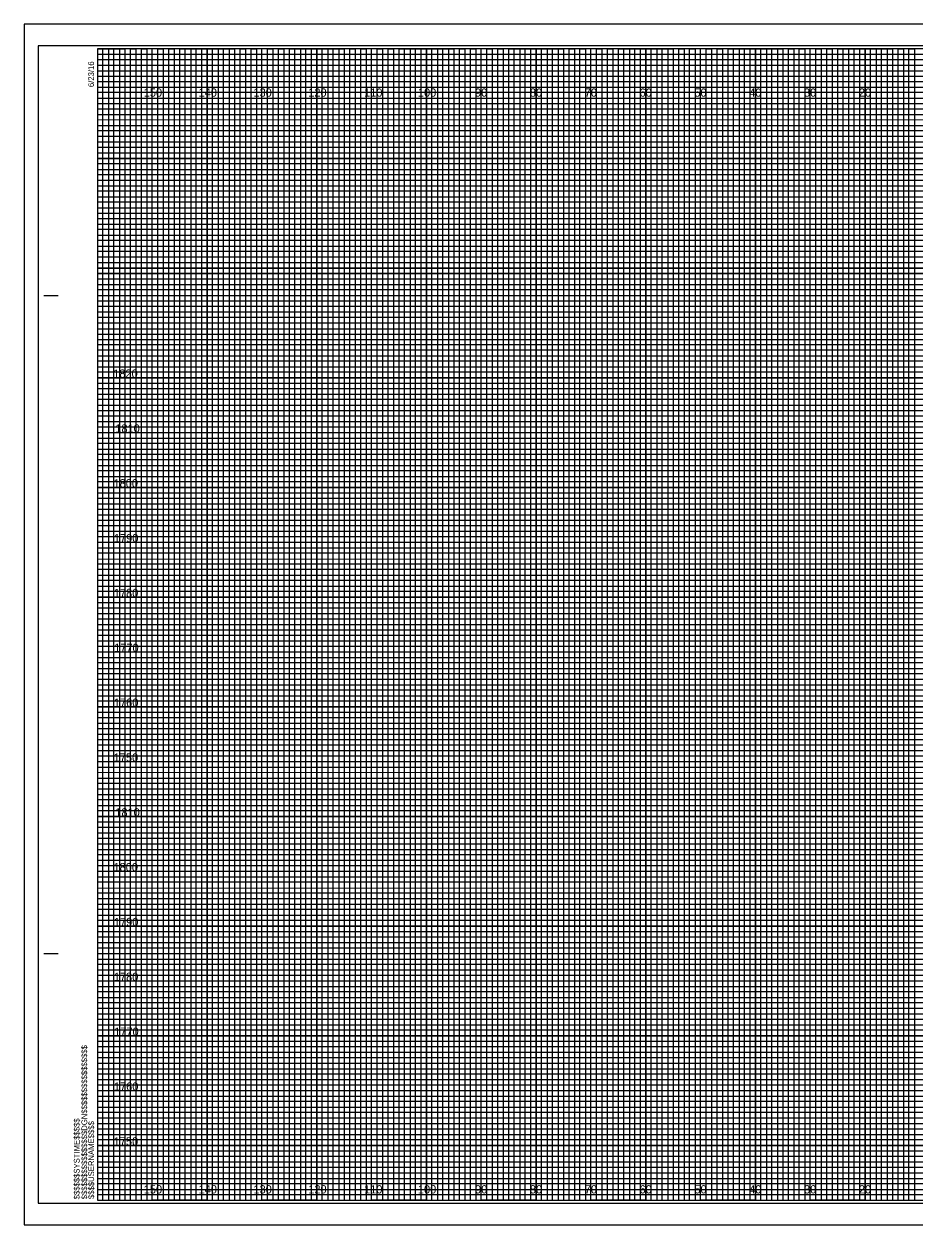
# Model space of a CAD drawing. Extents: x -15 to 323, y -5 to 6170.
# Drawn here: x -13.4 to 149.1, y 2855.5 to 3074.5 of the extents above; entities that cross this region are included whole.
import ezdxf

# ---------------------------------------------------------------- set-up
doc = ezdxf.new("R2010")
doc.units = 0
for name, color, linetype in [('Prop XS DDE', 7, 'Continuous'), ('Prop XS DDE Slope Text', 7, 'Continuous'), ('Prop XS DDE Text', 7, 'Continuous'), ('Prop XS Earthwork Shape', 7, 'Continuous'), ('Prop XS Noise Wall', 7, 'Continuous'), ('Prop XS Retaining Wall', 7, 'Continuous'), ('Prop XS Station Labels', 7, 'Continuous'), ('Scratch_Level_3', 7, 'Continuous'), ('Scratch_Level_7', 7, 'Continuous'), ('Scratch_Level_8', 7, 'Continuous'), ('Sheet Cross Section Grid Minor 1 CELL', 7, 'Continuous')]:
    doc.layers.add(name, color=color, linetype=linetype)

msp = doc.modelspace()

# ---------------------------------------------------------------- linework, layer by layer
at = {"layer": 'Prop XS DDE'}
msp.add_lwpolyline([(-13.4, 2855.5), (323.3, 2855.5), (323.3, 3074.5), (-13.4, 3074.5)], close=True, dxfattribs=at)
at = {"layer": 'Prop XS DDE Slope Text'}
msp.add_lwpolyline([(-10.8, 2859.5), (322.4, 2859.5), (322.4, 3070.5), (-10.8, 3070.5)], close=True, dxfattribs=at)
at = {"layer": 'Prop XS DDE Text'}
for p, q in [((10, 2860), (10, 3070)), ((20, 2860), (20, 3070)), ((30, 2860), (30, 3070)), ((40, 2860), (40, 3070)), ((50, 2860), (50, 3070)), ((60, 2860), (60, 3070)), ((70, 2860), (70, 3070)), ((80, 2860), (80, 3070)), ((90, 2860), (90, 3070)), ((100, 2860), (100, 3070)), ((110, 2860), (110, 3070)), ((120, 2860), (120, 3070)), ((130, 2860), (130, 3070)), ((140, 2860), (140, 3070)), ((0, 3060), (320, 3060)), ((0, 3050), (320, 3050)), ((0, 3040), (320, 3040)), ((0, 3030), (320, 3030)), ((0, 3020), (320, 3020)), ((0, 3010), (320, 3010)), ((0, 3000), (320, 3000)), ((0, 2990), (320, 2990)), ((0, 2980), (320, 2980)), ((0, 2970), (320, 2970)), ((0, 2960), (320, 2960)), ((0, 2950), (320, 2950)), ((0, 2940), (320, 2940)), ((0, 2930), (320, 2930)), ((0, 2920), (320, 2920)), ((0, 2910), (320, 2910)), ((0, 2900), (320, 2900)), ((0, 2890), (320, 2890)), ((0, 2880), (320, 2880)), ((0, 2870), (320, 2870))]:
    msp.add_line(p, q, dxfattribs=at)
at = {"layer": 'Prop XS Earthwork Shape'}
for p, q in [((10, 3070), (0, 3070)), ((10, 2860), (10, 3070)), ((30, 3070), (20, 3070)), ((20, 3070), (20, 2860)), ((30, 2860), (30, 3070)), ((50, 3070), (40, 3070)), ((40, 3070), (40, 2860)), ((50, 2860), (50, 3070)), ((70, 3070), (60, 3070)), ((60, 3070), (60, 2860)), ((70, 2860), (70, 3070)), ((90, 3070), (80, 3070)), ((80, 3070), (80, 2860)), ((90, 2860), (90, 3070)), ((110, 3070), (100, 3070)), ((100, 3070), (100, 2860)), ((110, 2860), (110, 3070)), ((130, 3070), (120, 3070)), ((120, 3070), (120, 2860)), ((130, 2860), (130, 3070)), ((150, 3070), (140, 3070)), ((140, 3070), (140, 2860)), ((20, 2860), (10, 2860)), ((40, 2860), (30, 2860)), ((60, 2860), (50, 2860)), ((80, 2860), (70, 2860)), ((100, 2860), (90, 2860)), ((120, 2860), (110, 2860)), ((140, 2860), (130, 2860))]:
    msp.add_line(p, q, dxfattribs=at)
for points in [[(0, 3060), (320, 3060), (320, 3050), (0, 3050)], [(0, 3040), (320, 3040), (320, 3030), (0, 3030)], [(0, 3020), (320, 3020), (320, 3010), (0, 3010)], [(0, 3000), (320, 3000), (320, 2990), (0, 2990)], [(0, 2980), (320, 2980), (320, 2970), (0, 2970)], [(0, 2960), (320, 2960), (320, 2950), (0, 2950)], [(0, 2940), (320, 2940), (320, 2930), (0, 2930)], [(0, 2920), (320, 2920), (320, 2910), (0, 2910)], [(0, 2900), (320, 2900), (320, 2890), (0, 2890)], [(0, 2880), (320, 2880), (320, 2870), (0, 2870)]]:
    msp.add_lwpolyline(points, dxfattribs=at)
at = {"layer": 'Prop XS Noise Wall'}
for p, q in [((-9.8, 3025), (-7.3, 3025)), ((-9.7, 3025), (-7.2, 3025)), ((-9.8, 2905), (-7.3, 2905)), ((-9.7, 2905), (-7.2, 2905)), ((0, 2860), (0, 2860)), ((0, 2860), (0, 2860)), ((0, 2860), (0, 2860)), ((0, 2860), (0, 2860)), ((0, 2860), (0, 2860)), ((0, 2860), (0, 2860)), ((0, 2860), (0, 2860))]:
    msp.add_line(p, q, dxfattribs=at)
msp.add_lwpolyline([(320, 3070), (0, 3070), (0, 2860), (320, 2860)], close=True, dxfattribs=at)
at = {"layer": 'Prop XS Retaining Wall'}
for points in [[(0, 2860), (1, 2860), (1, 3070), (2, 3070), (2, 2860)], [(2, 2860), (3, 2860), (3, 3070), (4, 3070), (4, 2860)], [(5, 2860), (6, 2860), (6, 3070), (7, 3070), (7, 2860)], [(7, 2860), (8, 2860), (8, 3070), (9, 3070), (9, 2860)], [(10, 2860), (11, 2860), (11, 3070), (12, 3070), (12, 2860)], [(12, 2860), (13, 2860), (13, 3070), (14, 3070), (14, 2860)], [(15, 2860), (16, 2860), (16, 3070), (17, 3070), (17, 2860)], [(17, 2860), (18, 2860), (18, 3070), (19, 3070), (19, 2860)], [(20, 2860), (21, 2860), (21, 3070), (22, 3070), (22, 2860)], [(22, 2860), (23, 2860), (23, 3070), (24, 3070), (24, 2860)], [(25, 2860), (26, 2860), (26, 3070), (27, 3070), (27, 2860)], [(27, 2860), (28, 2860), (28, 3070), (29, 3070), (29, 2860)], [(30, 2860), (31, 2860), (31, 3070), (32, 3070), (32, 2860)], [(32, 2860), (33, 2860), (33, 3070), (34, 3070), (34, 2860)], [(35, 2860), (36, 2860), (36, 3070), (37, 3070), (37, 2860)], [(37, 2860), (38, 2860), (38, 3070), (39, 3070), (39, 2860)], [(40, 2860), (41, 2860), (41, 3070), (42, 3070), (42, 2860)], [(42, 2860), (43, 2860), (43, 3070), (44, 3070), (44, 2860)], [(45, 2860), (46, 2860), (46, 3070), (47, 3070), (47, 2860)], [(47, 2860), (48, 2860), (48, 3070), (49, 3070), (49, 2860)], [(50, 2860), (51, 2860), (51, 3070), (52, 3070), (52, 2860)], [(52, 2860), (53, 2860), (53, 3070), (54, 3070), (54, 2860)], [(55, 2860), (56, 2860), (56, 3070), (57, 3070), (57, 2860)], [(57, 2860), (58, 2860), (58, 3070), (59, 3070), (59, 2860)], [(60, 2860), (61, 2860), (61, 3070), (62, 3070), (62, 2860)], [(62, 2860), (63, 2860), (63, 3070), (64, 3070), (64, 2860)], [(65, 2860), (66, 2860), (66, 3070), (67, 3070), (67, 2860)], [(67, 2860), (68, 2860), (68, 3070), (69, 3070), (69, 2860)], [(70, 2860), (71, 2860), (71, 3070), (72, 3070), (72, 2860)], [(72, 2860), (73, 2860), (73, 3070), (74, 3070), (74, 2860)], [(75, 2860), (76, 2860), (76, 3070), (77, 3070), (77, 2860)], [(77, 2860), (78, 2860), (78, 3070), (79, 3070), (79, 2860)], [(80, 2860), (81, 2860), (81, 3070), (82, 3070), (82, 2860)], [(82, 2860), (83, 2860), (83, 3070), (84, 3070), (84, 2860)], [(85, 2860), (86, 2860), (86, 3070), (87, 3070), (87, 2860)], [(87, 2860), (88, 2860), (88, 3070), (89, 3070), (89, 2860)], [(90, 2860), (91, 2860), (91, 3070), (92, 3070), (92, 2860)], [(92, 2860), (93, 2860), (93, 3070), (94, 3070), (94, 2860)], [(95, 2860), (96, 2860), (96, 3070), (97, 3070), (97, 2860)], [(97, 2860), (98, 2860), (98, 3070), (99, 3070), (99, 2860)], [(100, 2860), (101, 2860), (101, 3070), (102, 3070), (102, 2860)], [(102, 2860), (103, 2860), (103, 3070), (104, 3070), (104, 2860)], [(105, 2860), (106, 2860), (106, 3070), (107, 3070), (107, 2860)], [(107, 2860), (108, 2860), (108, 3070), (109, 3070), (109, 2860)], [(110, 2860), (111, 2860), (111, 3070), (112, 3070), (112, 2860)], [(112, 2860), (113, 2860), (113, 3070), (114, 3070), (114, 2860)], [(115, 2860), (116, 2860), (116, 3070), (117, 3070), (117, 2860)], [(117, 2860), (118, 2860), (118, 3070), (119, 3070), (119, 2860)], [(120, 2860), (121, 2860), (121, 3070), (122, 3070), (122, 2860)], [(122, 2860), (123, 2860), (123, 3070), (124, 3070), (124, 2860)], [(125, 2860), (126, 2860), (126, 3070), (127, 3070), (127, 2860)], [(127, 2860), (128, 2860), (128, 3070), (129, 3070), (129, 2860)], [(130, 2860), (131, 2860), (131, 3070), (132, 3070), (132, 2860)], [(132, 2860), (133, 2860), (133, 3070), (134, 3070), (134, 2860)], [(135, 2860), (136, 2860), (136, 3070), (137, 3070), (137, 2860)], [(137, 2860), (138, 2860), (138, 3070), (139, 3070), (139, 2860)], [(140, 2860), (141, 2860), (141, 3070), (142, 3070), (142, 2860)], [(142, 2860), (143, 2860), (143, 3070), (144, 3070), (144, 2860)], [(145, 2860), (146, 2860), (146, 3070), (147, 3070), (147, 2860)], [(147, 2860), (148, 2860), (148, 3070), (149, 3070), (149, 2860)]]:
    msp.add_lwpolyline(points, dxfattribs=at)
at = {"layer": 'Prop XS Station Labels'}
for points in [[(0, 3070), (5, 3070), (5, 2860), (15, 2860), (15, 3070), (25, 3070), (25, 2860), (35, 2860), (35, 3070), (45, 3070), (45, 2860), (55, 2860), (55, 3070), (65, 3070), (65, 2860), (75, 2860), (75, 3070), (85, 3070), (85, 2860), (95, 2860), (95, 3070), (105, 3070), (105, 2860), (115, 2860), (115, 3070), (125, 3070), (125, 2860), (135, 2860), (135, 3070), (145, 3070), (145, 2860), (155, 2860)], [(0, 3065), (275, 3065)], [(0, 3045), (320, 3045), (320, 3055), (0, 3055)], [(0, 3025), (320, 3025), (320, 3035), (0, 3035)], [(0, 3005), (320, 3005), (320, 3015), (0, 3015)], [(0, 2985), (320, 2985), (320, 2995), (0, 2995)], [(0, 2965), (320, 2965), (320, 2975), (0, 2975)], [(0, 2945), (320, 2945), (320, 2955), (0, 2955)], [(0, 2925), (320, 2925), (320, 2935), (0, 2935)], [(0, 2905), (320, 2905), (320, 2915), (0, 2915)], [(0, 2885), (320, 2885), (320, 2895), (0, 2895)], [(0, 2865), (320, 2865), (320, 2875), (0, 2875)]]:
    msp.add_lwpolyline(points, dxfattribs=at)
at = {"layer": 'Scratch_Level_7'}
for p, q in [((323.3, 3074.5), (-13.4, 3074.5)), ((-13.4, 3074.5), (-13.4, 2855.5)), ((-13.4, 2855.5), (323.3, 2855.5))]:
    msp.add_line(p, q, dxfattribs=at)
at = {"layer": 'Sheet Cross Section Grid Minor 1 CELL'}
for p, q in [((0, 3069), (260, 3069)), ((260, 3067.98), (0, 3067.98)), ((0, 3067.98), (0, 3067)), ((0, 3067), (260, 3067)), ((260, 3065.89), (0, 3065.89)), ((0, 3065.89), (0, 3064)), ((0, 3064), (320, 3064))]:
    msp.add_line(p, q, dxfattribs=at)
for points in [[(0, 3063), (270, 3063), (320, 3063), (320, 3062), (0, 3062)], [(0, 3061), (320, 3061), (320, 3059), (0, 3059)], [(0, 3058), (320, 3058), (320, 3057), (0, 3056.98)], [(0, 3056), (320, 3056), (320, 3054), (0, 3054)], [(0, 3053), (320, 3053), (320, 3052), (0, 3052)], [(0, 3051), (320, 3051), (320, 3049), (0, 3049)], [(0, 3048), (320, 3048), (320, 3047), (0, 3047)], [(0, 3046), (320, 3046), (320, 3044), (0, 3044)], [(0, 3043), (320, 3043), (320, 3042), (0, 3042)], [(0, 3041), (320, 3041), (320, 3039), (0, 3039)], [(0, 3038), (320, 3038), (320, 3037), (0, 3037)], [(0, 3036), (320, 3036), (320, 3033.95), (320, 3033), (320, 3032), (0, 3032)], [(0, 3034), (320, 3034), (320, 3033), (0, 3033)], [(0, 3031), (320, 3031), (320, 3029), (0, 3029.03)], [(0, 3029.03), (320, 3029), (320, 3028), (0, 3028)], [(0, 3027), (320, 3027), (320, 3026), (0, 3026)], [(0, 3024), (320, 3024), (320, 3023), (0, 3023)], [(0, 3022), (320, 3022), (320, 3021), (0, 3021)], [(-0.07, 3018.89), (320, 3018.89), (320, 3017.88), (-0.07, 3017.88)], [(0, 3017), (320, 3017), (320, 3016), (0, 3016)], [(0, 3014), (320, 3014), (320, 3013), (0, 3013)], [(0, 3012), (320, 3012), (320, 3011), (0, 3011)], [(0, 3009), (320, 3009), (320, 3008), (0, 3008)], [(0, 3007), (320, 3007), (320, 3006), (0, 3006)], [(0, 3004), (320, 3004), (320, 3003), (0, 3003)], [(0, 3002), (320, 3002), (320, 3001), (0, 3001)], [(0, 2999), (320, 2999), (319.99, 2997.98), (0, 2998)], [(0, 2997), (320, 2997), (320, 2996), (0, 2996)], [(0, 2994), (320, 2994), (320, 2993), (0, 2993)], [(0, 2992), (320, 2992), (320, 2991), (0, 2991)], [(0, 2989), (320, 2989), (320, 2988), (0, 2988)], [(0, 2987), (320, 2987), (320, 2986), (0, 2986)], [(0, 2984), (320, 2984), (320, 2983), (0, 2983)], [(0, 2982), (320, 2982), (320, 2981), (0, 2981)], [(0, 2979), (320, 2979), (320, 2978), (0, 2978)], [(0, 2976.99), (320.07, 2976.91), (320, 2976), (0, 2976)], [(0, 2974), (320, 2974), (320, 2973), (0, 2973)], [(0, 2972), (320, 2972), (320, 2971), (0, 2971)], [(0, 2969), (320, 2969), (320, 2968), (0, 2968)], [(0, 2967), (320, 2967), (320, 2966), (0, 2966)], [(0, 2964), (320, 2964), (320, 2963), (0, 2963)], [(0, 2962), (320, 2962), (320, 2961), (0, 2961)], [(0, 2959), (320, 2959), (320, 2958), (0, 2958)], [(0, 2957), (320, 2957), (320, 2956), (0, 2956)], [(0, 2954), (320, 2954), (320, 2953), (0, 2953)], [(0, 2952), (320, 2952), (320, 2951), (0, 2951)], [(0, 2949), (320, 2949), (320, 2948), (0, 2948)], [(0, 2947), (320, 2947), (320, 2946), (0, 2946)], [(0, 2944), (320, 2944), (320, 2943), (0, 2943)], [(0, 2942), (320, 2942), (320, 2941), (0, 2941)], [(0, 2939), (320, 2939), (319.99, 2937.98), (0, 2938)], [(0, 2937), (320, 2937), (320, 2936), (0, 2936)], [(0, 2934), (320, 2934), (320, 2933), (0, 2933)], [(0, 2932), (320, 2932), (320, 2931), (0, 2931)], [(0, 2929), (320, 2929), (320, 2928), (0, 2928)], [(0, 2927), (320, 2927), (320, 2926), (0, 2926)], [(0, 2924), (320, 2924), (320, 2923), (0, 2923)], [(0, 2922), (320, 2922), (320, 2921), (0, 2921)], [(0, 2919), (320, 2919), (320, 2918), (0, 2918)], [(0, 2916.99), (320.07, 2916.91), (320, 2916), (0, 2916)], [(0, 2914), (320, 2914), (320, 2913), (0, 2913)], [(0, 2912), (320, 2912), (320, 2911), (0, 2911)], [(0, 2909), (320, 2909), (320, 2908), (0, 2908)], [(0, 2907), (320, 2907), (320, 2906), (0, 2906)], [(0, 2904), (320, 2904), (320, 2903), (0, 2903)], [(0, 2902), (320, 2902), (320, 2901), (0, 2901)], [(0, 2899), (320, 2899), (320, 2898), (0, 2898)], [(0, 2897), (320, 2897), (320, 2896), (0, 2896)], [(0, 2894), (320, 2894), (320, 2893), (0, 2893)], [(0, 2892), (320, 2892), (320, 2891), (0, 2891)], [(0, 2889), (320, 2889), (320, 2888), (0, 2888)], [(0, 2887), (320, 2887), (320, 2886), (0, 2886)], [(0, 2884), (320, 2884), (320, 2883), (0, 2883)], [(0, 2882), (320, 2882), (320, 2881), (0, 2881)], [(0, 2879), (320, 2879), (320, 2878), (0, 2878)], [(0, 2877), (320, 2877), (320, 2876), (0, 2876)], [(0, 2874), (320, 2874), (320, 2873), (0, 2873)], [(0, 2872), (320, 2872), (320, 2871), (0, 2871)], [(0, 2869), (320, 2869), (320, 2868), (0, 2868)], [(0, 2867), (320, 2867), (320, 2866), (0, 2866)], [(0, 2864), (320, 2864), (320, 2863), (0, 2863)], [(0, 2862), (320, 2862), (320, 2861), (0, 2861)]]:
    msp.add_lwpolyline(points, dxfattribs=at)

# ---------------------------------------------------------------- texts
at = {"layer": 'Prop XS Noise Wall'}
for s, p in [('6/23/16', (-0.65, 3063)), ('$$$$$$$$$$$$$$$$DGN$$$$$$$$$$$$$$$$', (-1.88, 2860.18)), ('$$$$$$SYSTIME$$$$$', (-3.26, 2860.18)), ('$$$$USERNAME$$$$', (-0.62, 2860.23))]:
    msp.add_text(s, height=1.05, rotation=90, dxfattribs=at).set_placement(p)
at = {"layer": 'Scratch_Level_3'}
for s, p in [('1820', (2.87, 3010)), ('1810', (3.25, 3000)), ('1800', (2.92, 2990)), ('1790', (3, 2980)), ('1780', (2.98, 2970)), ('1770', (3.04, 2960)), ('1760', (3, 2950)), ('1750', (2.96, 2940)), ('1810', (3.25, 2930)), ('1800', (2.92, 2920)), ('1790', (3, 2910)), ('1780', (2.98, 2900)), ('1770', (3.04, 2890)), ('1760', (3, 2880)), ('1750', (2.96, 2870))]:
    msp.add_text(s, height=1.5, dxfattribs=at).set_placement(p)
at = {"layer": 'Scratch_Level_8'}
for s, p in [('150', (8.44, 3061.25)), ('140', (18.44, 3061.25)), ('130', (28.44, 3061.25)), ('120', (38.44, 3061.25)), ('110', (48.62, 3061.25)), ('100', (58.44, 3061.25)), ('90', (68.86, 3061.25)), ('80', (78.86, 3061.25)), ('70', (88.86, 3061.25)), ('60', (98.86, 3061.25)), ('50', (108.86, 3061.25)), ('40', (118.86, 3061.25)), ('30', (128.86, 3061.25)), ('20', (138.86, 3061.25)), ('150', (8.44, 2861.25)), ('140', (18.44, 2861.25)), ('130', (28.44, 2861.25)), ('120', (38.44, 2861.25)), ('110', (48.62, 2861.25)), ('100', (58.44, 2861.25)), ('90', (68.86, 2861.25)), ('80', (78.86, 2861.25)), ('70', (88.86, 2861.25)), ('60', (98.86, 2861.25)), ('50', (108.86, 2861.25)), ('40', (118.86, 2861.25)), ('30', (128.86, 2861.25)), ('20', (138.86, 2861.25))]:
    msp.add_text(s, height=1.5, dxfattribs=at).set_placement(p)

doc.saveas('drawing.dxf')
